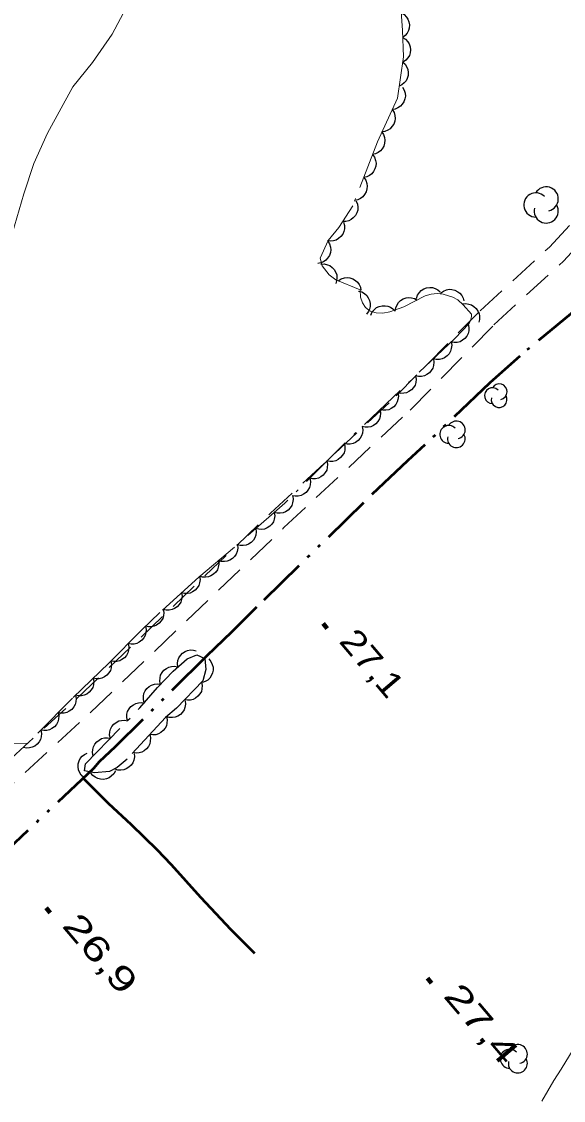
# Model space of a CAD drawing. Extents: x 386081 to 389416, y 5130568 to 5134082.
# Drawn here: x 388446.7 to 388512.9, y 5131918.7 to 5132050.5 of the extents above; entities that cross this region are included whole.
import ezdxf

# ---------------------------------------------------------------- set-up
doc = ezdxf.new("R2010")
doc.units = 0
doc.header["$LTSCALE"] = 1.2
for name, pattern in [('DASH_DOUBLE_DOT', [9.2, 5, -1.2, 0.3, -1.2, 0.3, -1.2]), ('DOT_DASHED', [7.7, 5, -1.2, 0.3, -1.2]), ('LONG_DASHED', [7.5, 6, -1.5]), ('MEDIUM_DASHED', [4.5, 3, -1.5])]:
    doc.linetypes.add(name, pattern=pattern)
for name, color, linetype, lineweight in [('19', 7, 'Continuous', 13), ('2', 7, 'Continuous', 13), ('3', 7, 'Continuous', 140), ('4', 7, 'DASH_DOUBLE_DOT', 53), ('44', 7, 'Continuous', 25)]:
    doc.layers.add(name, color=color, linetype=linetype, lineweight=lineweight)

msp = doc.modelspace()

# ---------------------------------------------------------------- linework, layer by layer
at = {"layer": '19', "linetype": 'MEDIUM_DASHED'}
for points in [[(388441.51, 5131956.86), (388453.49, 5131967.84), (388477.1, 5131990.41), (388492.46, 5132004.74), (388502.71, 5132015.15), (388511.16, 5132022.92), (388518.17, 5132030.4), (388523.55, 5132036.01), (388529.2, 5132040.97), (388562.89, 5132074.01)], [(388443.16, 5131955.11), (388455.13, 5131966.09), (388478.75, 5131988.66), (388494.14, 5132003.01), (388504.38, 5132013.43), (388512.86, 5132021.21), (388519.92, 5132028.75), (388525.21, 5132034.26), (388530.83, 5132039.21), (388564.55, 5132072.28)]]:
    msp.add_lwpolyline(points, dxfattribs=at)
at = {"layer": '2', "linetype": 'LONG_DASHED'}
msp.add_lwpolyline([(388459.47, 5132052.13), (388457.79, 5132048.93), (388455.39, 5132045.47), (388452.98, 5132042.5), (388449.86, 5132036.83), (388448.19, 5132033.13), (388446.99, 5132029.45), (388445.55, 5132024.54), (388443.88, 5132020.84), (388442.44, 5132017.88), (388440.03, 5132013.44), (388437.16, 5132006.05), (388432.32, 5131997.78), (388431.77, 5131996.39), (388431.41, 5131995.06), (388431.16, 5131993.85), (388431.22, 5131993.07)], dxfattribs=at)
at = {"layer": '2'}
msp.add_lwpolyline([(388510.25, 5131918.61), (388511.7, 5131921.14), (388512.61, 5131922.52), (388514.06, 5131924.93)], dxfattribs=at)
at = {"layer": '3'}
for p, q in [((388483.53, 5131976.95), (388484.04, 5131976.34)), ((388449.71, 5131942.22), (388450.22, 5131941.61)), ((388496.27, 5131933.64), (388496.78, 5131933.03))]:
    msp.add_line(p, q, dxfattribs=at)
at = {"layer": '4'}
for points in [[(388550.76, 5132050.49), (388545.85, 5132045.63), (388538.76, 5132038.43), (388528.74, 5132028.67), (388514.45, 5132015.36), (388507.53, 5132009.59), (388503.89, 5132006.34), (388495.93, 5131998.76), (388493.82, 5131996.84), (388488.46, 5131991.71), (388475.39, 5131978.94), (388472.36, 5131975.88), (388469.33, 5131973.01), (388458.14, 5131961.88), (388456.19, 5131960.05), (388455.5, 5131959.26), (388441.98, 5131946.49), (388418.93, 5131924.94), (388400.96, 5131907.59), (388382.99, 5131889.58)], [(388475.2, 5131936.66), (388472.29, 5131939.54), (388468.58, 5131943.47), (388465, 5131947.49), (388463.25, 5131949.32), (388460.12, 5131952.38), (388457.34, 5131954.96), (388454.25, 5131958.08)]]:
    msp.add_lwpolyline(points, dxfattribs=at)
at = {"layer": '44', "linetype": 'DOT_DASHED', "lineweight": 13}
msp.add_lwpolyline([(388492.98, 5132052.78), (388493.21, 5132049.41), (388493.33, 5132046.16), (388492.6, 5132041.1), (388490.18, 5132035.8), (388487.16, 5132027.97), (388485.46, 5132025.31), (388484.13, 5132023.75), (388483.17, 5132021.58), (388483.41, 5132020.62), (388484.25, 5132019.53), (388485.1, 5132018.93), (388488.05, 5132017.71), (388488.1, 5132016.82), (388488.34, 5132016.13), (388488.72, 5132015.55), (388489.28, 5132015.12), (388490, 5132014.88), (388490.82, 5132014.87), (388491.67, 5132015.01), (388493.37, 5132015.63), (388496, 5132016.96), (388496.73, 5132017.17), (388497.47, 5132017.24), (388498.19, 5132017.19), (388499.37, 5132016.8), (388499.96, 5132016.47), (388500.61, 5132015.88), (388501.63, 5132014.75), (388501.66, 5132014.44), (388501.53, 5132013.96), (388501.35, 5132013.61), (388499.62, 5132011.78), (388485.73, 5131998.55), (388478.86, 5131991.65), (388472.71, 5131986.26), (388468.35, 5131982.63), (388463.59, 5131978.29), (388461.3, 5131976.09), (388457.35, 5131972.09), (388452.92, 5131967.82), (388447.43, 5131962.29), (388445.33, 5131962.32)], dxfattribs=at)
at = {"layer": '44'}
for points in [[(388493.07, 5132051.53), (388493.43, 5132051.32), (388493.7, 5132051.02), (388493.89, 5132050.76), (388494.01, 5132050.42), (388494.06, 5132050.06), (388494.03, 5132049.68), (388493.96, 5132049.36), (388493.79, 5132049.05), (388493.55, 5132048.76), (388493.27, 5132048.54)], [(388493.24, 5132048.54), (388493.6, 5132048.32), (388493.86, 5132048.01), (388494.05, 5132047.74), (388494.15, 5132047.4), (388494.19, 5132047.03), (388494.14, 5132046.65), (388494.07, 5132046.34), (388493.89, 5132046.03), (388493.64, 5132045.75), (388493.35, 5132045.54)], [(388493.24, 5132045.55), (388493.55, 5132045.27), (388493.76, 5132044.92), (388493.89, 5132044.61), (388493.93, 5132044.26), (388493.91, 5132043.89), (388493.79, 5132043.53), (388493.66, 5132043.23), (388493.43, 5132042.97), (388493.14, 5132042.73), (388492.81, 5132042.58)], [(388493.22, 5132042.46), (388493.44, 5132042.1), (388493.54, 5132041.71), (388493.58, 5132041.38), (388493.52, 5132041.03), (388493.4, 5132040.68), (388493.18, 5132040.37), (388492.97, 5132040.12), (388492.67, 5132039.93), (388492.33, 5132039.79), (388491.97, 5132039.73)], [(388491.97, 5132039.73), (388492.19, 5132039.37), (388492.29, 5132038.98), (388492.33, 5132038.65), (388492.27, 5132038.3), (388492.15, 5132037.96), (388491.93, 5132037.64), (388491.72, 5132037.39), (388491.42, 5132037.2), (388491.08, 5132037.06), (388490.73, 5132037)], [(388490.65, 5132037.03), (388490.89, 5132036.69), (388491.02, 5132036.3), (388491.08, 5132035.98), (388491.04, 5132035.63), (388490.94, 5132035.27), (388490.74, 5132034.94), (388490.55, 5132034.68), (388490.26, 5132034.48), (388489.93, 5132034.31), (388489.57, 5132034.23)], [(388489.57, 5132034.23), (388489.81, 5132033.89), (388489.94, 5132033.5), (388490, 5132033.18), (388489.96, 5132032.83), (388489.86, 5132032.47), (388489.66, 5132032.14), (388489.47, 5132031.88), (388489.18, 5132031.68), (388488.85, 5132031.51), (388488.5, 5132031.43)], [(388488.5, 5132031.43), (388488.73, 5132031.09), (388488.86, 5132030.7), (388488.92, 5132030.38), (388488.88, 5132030.03), (388488.78, 5132029.67), (388488.58, 5132029.34), (388488.39, 5132029.08), (388488.1, 5132028.88), (388487.77, 5132028.71), (388487.42, 5132028.63)], [(388487.54, 5132028.57), (388487.71, 5132028.19), (388487.75, 5132027.78), (388487.75, 5132027.45), (388487.64, 5132027.12), (388487.47, 5132026.79), (388487.21, 5132026.5), (388486.97, 5132026.29), (388486.65, 5132026.14), (388486.29, 5132026.05), (388485.93, 5132026.04)], [(388486.02, 5132025.97), (388486.13, 5132025.57), (388486.12, 5132025.16), (388486.07, 5132024.83), (388485.92, 5132024.52), (388485.71, 5132024.22), (388485.41, 5132023.97), (388485.14, 5132023.79), (388484.8, 5132023.69), (388484.43, 5132023.65), (388484.08, 5132023.69)], [(388484.1, 5132023.67), (388484.32, 5132023.32), (388484.42, 5132022.93), (388484.47, 5132022.6), (388484.41, 5132022.25), (388484.29, 5132021.9), (388484.08, 5132021.58), (388483.87, 5132021.33), (388483.58, 5132021.14), (388483.24, 5132021), (388482.88, 5132020.93)], [(388483.24, 5132020.84), (388483.66, 5132020.87), (388484.05, 5132020.77), (388484.36, 5132020.66), (388484.64, 5132020.44), (388484.89, 5132020.17), (388485.07, 5132019.83), (388485.19, 5132019.53), (388485.22, 5132019.18), (388485.18, 5132018.81), (388485.07, 5132018.47)], [(388485.38, 5132018.81), (388485.73, 5132019.04), (388486.12, 5132019.16), (388486.45, 5132019.21), (388486.79, 5132019.16), (388487.15, 5132019.05), (388487.47, 5132018.85), (388487.73, 5132018.65), (388487.92, 5132018.36), (388488.08, 5132018.02), (388488.15, 5132017.67)], [(388487.84, 5132017.56), (388488.25, 5132017.45), (388488.59, 5132017.24), (388488.85, 5132017.03), (388489.04, 5132016.73), (388489.2, 5132016.4), (388489.26, 5132016.02), (388489.28, 5132015.69), (388489.19, 5132015.35), (388489.04, 5132015.01), (388488.83, 5132014.72)], [(388494.94, 5132016.65), (388495.07, 5132017.05), (388495.3, 5132017.38), (388495.52, 5132017.63), (388495.82, 5132017.81), (388496.17, 5132017.94), (388496.55, 5132017.98), (388496.88, 5132017.99), (388497.21, 5132017.88), (388497.54, 5132017.71), (388497.82, 5132017.48)], [(388497.87, 5132017.29), (388498.21, 5132017.55), (388498.59, 5132017.69), (388498.91, 5132017.77), (388499.26, 5132017.75), (388499.62, 5132017.66), (388499.96, 5132017.48), (388500.23, 5132017.3), (388500.45, 5132017.02), (388500.62, 5132016.7), (388500.72, 5132016.35)], [(388492.33, 5132015.11), (388492.39, 5132015.52), (388492.55, 5132015.89), (388492.73, 5132016.17), (388492.99, 5132016.41), (388493.3, 5132016.6), (388493.67, 5132016.71), (388493.99, 5132016.78), (388494.34, 5132016.74), (388494.7, 5132016.64), (388495.01, 5132016.46)], [(388500.52, 5132015.98), (388500.94, 5132016.03), (388501.34, 5132015.97), (388501.66, 5132015.88), (388501.95, 5132015.68), (388502.22, 5132015.43), (388502.43, 5132015.11), (388502.57, 5132014.82), (388502.62, 5132014.47), (388502.62, 5132014.1), (388502.53, 5132013.75)], [(388489.35, 5132014.63), (388489.53, 5132015.01), (388489.8, 5132015.31), (388490.05, 5132015.53), (388490.37, 5132015.67), (388490.72, 5132015.76), (388491.11, 5132015.76), (388491.43, 5132015.72), (388491.75, 5132015.58), (388492.06, 5132015.38), (388492.31, 5132015.12)], [(388501.25, 5132013.5), (388501.34, 5132013.1), (388501.31, 5132012.69), (388501.24, 5132012.37), (388501.07, 5132012.06), (388500.84, 5132011.77), (388500.54, 5132011.54), (388500.26, 5132011.37), (388499.91, 5132011.29), (388499.54, 5132011.27), (388499.19, 5132011.32)], [(388499.16, 5132011.35), (388499.23, 5132010.93), (388499.18, 5132010.53), (388499.1, 5132010.21), (388498.91, 5132009.91), (388498.67, 5132009.64), (388498.35, 5132009.42), (388498.06, 5132009.27), (388497.72, 5132009.21), (388497.34, 5132009.2), (388496.99, 5132009.28)], [(388496.99, 5132009.28), (388497.06, 5132008.87), (388497.01, 5132008.46), (388496.92, 5132008.14), (388496.74, 5132007.84), (388496.5, 5132007.57), (388496.18, 5132007.35), (388495.89, 5132007.2), (388495.54, 5132007.14), (388495.17, 5132007.13), (388494.82, 5132007.21)], [(388494.82, 5132007.21), (388494.89, 5132006.8), (388494.84, 5132006.39), (388494.75, 5132006.07), (388494.57, 5132005.77), (388494.32, 5132005.5), (388494.01, 5132005.28), (388493.72, 5132005.13), (388493.37, 5132005.07), (388493, 5132005.06), (388492.65, 5132005.14)], [(388492.65, 5132005.14), (388492.72, 5132004.73), (388492.66, 5132004.32), (388492.58, 5132004.01), (388492.4, 5132003.71), (388492.15, 5132003.43), (388491.83, 5132003.21), (388491.54, 5132003.06), (388491.2, 5132003), (388490.83, 5132002.99), (388490.48, 5132003.07)], [(388490.48, 5132003.07), (388490.54, 5132002.66), (388490.49, 5132002.25), (388490.41, 5132001.94), (388490.22, 5132001.64), (388489.98, 5132001.36), (388489.66, 5132001.14), (388489.37, 5132000.99), (388489.03, 5132000.93), (388488.66, 5132000.92), (388488.3, 5132001)], [(388488.3, 5132001), (388488.37, 5132000.59), (388488.32, 5132000.19), (388488.23, 5131999.87), (388488.05, 5131999.57), (388487.81, 5131999.29), (388487.49, 5131999.08), (388487.2, 5131998.92), (388486.85, 5131998.86), (388486.48, 5131998.86), (388486.13, 5131998.93)], [(388486.12, 5131998.94), (388486.2, 5131998.53), (388486.16, 5131998.13), (388486.08, 5131997.81), (388485.91, 5131997.5), (388485.67, 5131997.22), (388485.36, 5131997), (388485.07, 5131996.84), (388484.73, 5131996.76), (388484.36, 5131996.75), (388484, 5131996.82)], [(388484, 5131996.82), (388484.08, 5131996.41), (388484.04, 5131996), (388483.97, 5131995.68), (388483.79, 5131995.38), (388483.55, 5131995.09), (388483.24, 5131994.87), (388482.96, 5131994.71), (388482.61, 5131994.64), (388482.24, 5131994.62), (388481.89, 5131994.69)], [(388481.89, 5131994.69), (388481.97, 5131994.28), (388481.93, 5131993.88), (388481.85, 5131993.55), (388481.67, 5131993.25), (388481.44, 5131992.97), (388481.12, 5131992.74), (388480.84, 5131992.58), (388480.49, 5131992.51), (388480.12, 5131992.5), (388479.77, 5131992.56)], [(388479.83, 5131992.5), (388479.88, 5131992.09), (388479.81, 5131991.69), (388479.72, 5131991.37), (388479.52, 5131991.08), (388479.26, 5131990.81), (388478.94, 5131990.61), (388478.64, 5131990.47), (388478.29, 5131990.42), (388477.92, 5131990.43), (388477.57, 5131990.52)], [(388477.57, 5131990.52), (388477.63, 5131990.11), (388477.56, 5131989.71), (388477.46, 5131989.39), (388477.26, 5131989.1), (388477.01, 5131988.83), (388476.68, 5131988.63), (388476.39, 5131988.49), (388476.04, 5131988.44), (388475.67, 5131988.46), (388475.32, 5131988.55)], [(388475.32, 5131988.55), (388475.37, 5131988.13), (388475.3, 5131987.73), (388475.2, 5131987.42), (388475.01, 5131987.12), (388474.75, 5131986.86), (388474.42, 5131986.66), (388474.13, 5131986.52), (388473.78, 5131986.47), (388473.41, 5131986.48), (388473.06, 5131986.57)], [(388473.07, 5131986.56), (388473.11, 5131986.14), (388473.03, 5131985.75), (388472.93, 5131985.43), (388472.72, 5131985.15), (388472.46, 5131984.89), (388472.13, 5131984.69), (388471.83, 5131984.56), (388471.48, 5131984.52), (388471.11, 5131984.54), (388470.76, 5131984.64)], [(388470.76, 5131984.64), (388470.81, 5131984.22), (388470.73, 5131983.83), (388470.62, 5131983.51), (388470.42, 5131983.23), (388470.15, 5131982.97), (388469.82, 5131982.77), (388469.53, 5131982.64), (388469.18, 5131982.6), (388468.8, 5131982.62), (388468.46, 5131982.72)], [(388468.45, 5131982.73), (388468.51, 5131982.31), (388468.45, 5131981.91), (388468.36, 5131981.59), (388468.17, 5131981.3), (388467.92, 5131981.03), (388467.6, 5131980.82), (388467.31, 5131980.67), (388466.96, 5131980.62), (388466.59, 5131980.62), (388466.24, 5131980.7)], [(388466.24, 5131980.7), (388466.3, 5131980.29), (388466.24, 5131979.89), (388466.14, 5131979.57), (388465.95, 5131979.28), (388465.7, 5131979), (388465.38, 5131978.8), (388465.09, 5131978.65), (388464.74, 5131978.6), (388464.37, 5131978.6), (388464.02, 5131978.68)], [(388464.01, 5131978.69), (388464.08, 5131978.28), (388464.03, 5131977.88), (388463.95, 5131977.56), (388463.76, 5131977.26), (388463.52, 5131976.98), (388463.2, 5131976.77), (388462.92, 5131976.61), (388462.57, 5131976.55), (388462.2, 5131976.54), (388461.85, 5131976.62)], [(388461.83, 5131976.63), (388461.92, 5131976.22), (388461.88, 5131975.82), (388461.8, 5131975.49), (388461.62, 5131975.19), (388461.39, 5131974.9), (388461.08, 5131974.68), (388460.79, 5131974.52), (388460.45, 5131974.45), (388460.08, 5131974.43), (388459.73, 5131974.5)], [(388459.73, 5131974.5), (388459.81, 5131974.09), (388459.77, 5131973.68), (388459.69, 5131973.36), (388459.52, 5131973.05), (388459.28, 5131972.77), (388458.97, 5131972.55), (388458.69, 5131972.38), (388458.34, 5131972.31), (388457.97, 5131972.3), (388457.62, 5131972.36)], [(388465.8, 5131971.63), (388465.74, 5131972.05), (388465.81, 5131972.45), (388465.9, 5131972.76), (388466.1, 5131973.06), (388466.35, 5131973.32), (388466.68, 5131973.53), (388466.97, 5131973.67), (388467.32, 5131973.72), (388467.69, 5131973.71), (388468.04, 5131973.62)], [(388469.56, 5131972.63), (388469.83, 5131972.31), (388470, 5131971.94), (388470.09, 5131971.63), (388470.09, 5131971.27), (388470.03, 5131970.91), (388469.87, 5131970.56), (388469.7, 5131970.28), (388469.44, 5131970.05), (388469.13, 5131969.85), (388468.79, 5131969.73)], [(388457.62, 5131972.35), (388457.7, 5131971.94), (388457.65, 5131971.54), (388457.56, 5131971.22), (388457.38, 5131970.92), (388457.14, 5131970.64), (388456.82, 5131970.42), (388456.53, 5131970.27), (388456.19, 5131970.21), (388455.82, 5131970.2), (388455.46, 5131970.27)], [(388463.67, 5131969.52), (388463.59, 5131969.92), (388463.62, 5131970.33), (388463.69, 5131970.65), (388463.86, 5131970.96), (388464.1, 5131971.25), (388464.41, 5131971.47), (388464.69, 5131971.64), (388465.03, 5131971.72), (388465.4, 5131971.74), (388465.76, 5131971.67)], [(388455.46, 5131970.27), (388455.54, 5131969.86), (388455.49, 5131969.46), (388455.4, 5131969.14), (388455.22, 5131968.84), (388454.98, 5131968.56), (388454.66, 5131968.34), (388454.37, 5131968.19), (388454.03, 5131968.12), (388453.66, 5131968.12), (388453.3, 5131968.19)], [(388461.69, 5131967.27), (388461.58, 5131967.67), (388461.59, 5131968.08), (388461.65, 5131968.4), (388461.8, 5131968.72), (388462.02, 5131969.02), (388462.31, 5131969.26), (388462.59, 5131969.44), (388462.93, 5131969.54), (388463.29, 5131969.58), (388463.65, 5131969.53)], [(388468.68, 5131969.79), (388468.76, 5131969.38), (388468.73, 5131968.98), (388468.66, 5131968.66), (388468.49, 5131968.35), (388468.25, 5131968.06), (388467.95, 5131967.83), (388467.66, 5131967.67), (388467.32, 5131967.59), (388466.95, 5131967.57), (388466.6, 5131967.63)], [(388453.3, 5131968.2), (388453.38, 5131967.79), (388453.34, 5131967.38), (388453.26, 5131967.06), (388453.08, 5131966.76), (388452.85, 5131966.47), (388452.53, 5131966.25), (388452.25, 5131966.09), (388451.91, 5131966.02), (388451.54, 5131966), (388451.18, 5131966.07)], [(388459.63, 5131965.08), (388459.55, 5131965.49), (388459.58, 5131965.9), (388459.66, 5131966.22), (388459.83, 5131966.52), (388460.06, 5131966.81), (388460.37, 5131967.04), (388460.65, 5131967.2), (388460.99, 5131967.28), (388461.36, 5131967.3), (388461.72, 5131967.24)], [(388466.7, 5131967.52), (388466.74, 5131967.11), (388466.66, 5131966.71), (388466.56, 5131966.4), (388466.36, 5131966.11), (388466.1, 5131965.85), (388465.77, 5131965.65), (388465.47, 5131965.52), (388465.12, 5131965.48), (388464.75, 5131965.49), (388464.4, 5131965.59)], [(388451.18, 5131966.07), (388451.26, 5131965.66), (388451.22, 5131965.26), (388451.15, 5131964.93), (388450.97, 5131964.63), (388450.73, 5131964.35), (388450.42, 5131964.12), (388450.14, 5131963.96), (388449.79, 5131963.89), (388449.42, 5131963.87), (388449.07, 5131963.94)], [(388457.55, 5131962.92), (388457.46, 5131963.33), (388457.5, 5131963.74), (388457.57, 5131964.06), (388457.74, 5131964.37), (388457.97, 5131964.65), (388458.28, 5131964.88), (388458.57, 5131965.05), (388458.91, 5131965.12), (388459.28, 5131965.14), (388459.63, 5131965.08)], [(388464.39, 5131965.61), (388464.48, 5131965.2), (388464.46, 5131964.8), (388464.4, 5131964.47), (388464.23, 5131964.16), (388464.01, 5131963.87), (388463.71, 5131963.63), (388463.43, 5131963.46), (388463.09, 5131963.37), (388462.72, 5131963.34), (388462.36, 5131963.39)], [(388449.07, 5131963.94), (388449.15, 5131963.53), (388449.11, 5131963.13), (388449.03, 5131962.8), (388448.86, 5131962.5), (388448.62, 5131962.22), (388448.31, 5131961.99), (388448.02, 5131961.83), (388447.68, 5131961.76), (388447.31, 5131961.74), (388446.95, 5131961.81)], [(388462.36, 5131963.39), (388462.46, 5131962.99), (388462.43, 5131962.58), (388462.37, 5131962.26), (388462.21, 5131961.95), (388461.98, 5131961.65), (388461.68, 5131961.42), (388461.4, 5131961.25), (388461.06, 5131961.16), (388460.69, 5131961.13), (388460.33, 5131961.18)], [(388455.46, 5131960.77), (388455.38, 5131961.18), (388455.41, 5131961.58), (388455.49, 5131961.9), (388455.66, 5131962.21), (388455.89, 5131962.5), (388456.2, 5131962.72), (388456.48, 5131962.89), (388456.82, 5131962.97), (388457.19, 5131962.99), (388457.55, 5131962.92)], [(388454.3, 5131958.16), (388453.99, 5131958.44), (388453.78, 5131958.79), (388453.65, 5131959.09), (388453.61, 5131959.44), (388453.63, 5131959.81), (388453.74, 5131960.17), (388453.87, 5131960.47), (388454.11, 5131960.74), (388454.39, 5131960.97), (388454.72, 5131961.13)], [(388460.44, 5131961.07), (388460.48, 5131960.66), (388460.4, 5131960.26), (388460.29, 5131959.95), (388460.09, 5131959.66), (388459.82, 5131959.4), (388459.49, 5131959.21), (388459.19, 5131959.08), (388458.84, 5131959.04), (388458.47, 5131959.06), (388458.13, 5131959.16)], [(388458.17, 5131958.95), (388457.96, 5131958.58), (388457.67, 5131958.3), (388457.41, 5131958.1), (388457.08, 5131957.98), (388456.71, 5131957.92), (388456.33, 5131957.95), (388456.01, 5131958.01), (388455.7, 5131958.17), (388455.41, 5131958.4), (388455.18, 5131958.68)]]:
    msp.add_lwpolyline(points, dxfattribs=at)
at = {"layer": '44', "linetype": 'DOT_DASHED'}
msp.add_lwpolyline([(388469.09, 5131972.67), (388469.21, 5131971.32), (388468.85, 5131969.97), (388465.61, 5131966.61), (388464.28, 5131965.49), (388459.6, 5131960.38), (388458.39, 5131959.38), (388457.43, 5131958.88), (388455.62, 5131958.72), (388454.41, 5131958.94), (388454.53, 5131959.8), (388461.15, 5131966.65), (388463.31, 5131969.14), (388465.23, 5131971.13), (388466.92, 5131972.63), (388468.12, 5131973.14)], close=True, dxfattribs=at)
at = {"layer": '44'}
for centre, radius, start, end in [((388509.497, 5132028.074), 1.476, 44.11537, 269.80396), ((388510.767, 5132028.812), 1.476, 282.26917, 149.72626), ((388510.767, 5132027.335), 1.476, 166.93686, 29.62122), ((388504.194, 5132004.782), 0.964, 44.11537, 269.80396), ((388505.023, 5132005.264), 0.964, 282.26917, 149.72626), ((388505.023, 5132004.3), 0.964, 166.93686, 29.62122), ((388499.792, 5132000.596), 1.083, 282.26917, 149.72626), ((388498.861, 5132000.055), 1.083, 44.11537, 269.80396), ((388499.792, 5131999.513), 1.083, 166.93686, 29.62122), ((388507.304, 5131924.376), 1.16, 282.26917, 149.72626), ((388506.307, 5131923.796), 1.16, 44.11537, 269.80396), ((388507.304, 5131923.216), 1.16, 166.93686, 29.62122)]:
    msp.add_arc(centre, radius, start, end, dxfattribs=at)

# ---------------------------------------------------------------- texts
at = {"layer": '3'}
for s, width, p in [('27,1   ', 1.2, (388485.36, 5131974.73)), ('26,9   ', 1.45, (388451.54, 5131940)), ('27,4   ', 1.45, (388498.1, 5131931.42))]:
    msp.add_text(s, height=3, rotation=310.294, dxfattribs=dict(at, width=width)).set_placement(p)

doc.saveas('drawing.dxf')
